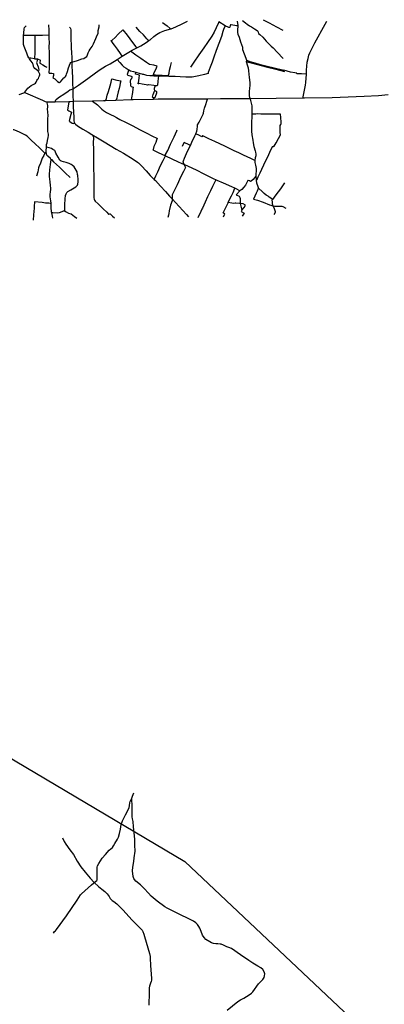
# Model space of a CAD drawing. Header units: millimetres. Extents: x 664923 to 767831, y 3118803 to 3207600.
# Tile 374 of 422: x 726754 to 733298, y 3189205 to 3206867. Entities that reach past the tile are written whole.
import ezdxf

# ---------------------------------------------------------------- set-up
doc = ezdxf.new("R2010")
doc.units = ezdxf.units.MM
doc.layers.add('roads_2', color=2, linetype='Continuous')
doc.layers.add('roads_3', color=3, linetype='Continuous')

msp = doc.modelspace()

# ---------------------------------------------------------------- linework, layer by layer
at = {"layer": 'roads_2'}
for points in [[(727350.76, 3205822.8), (727359.88, 3205815.83), (727387.39, 3205805.29), (727404.96, 3205788.48), (727434.31, 3205757.96), (727459.44, 3205740.59), (727468.87, 3205736.13), (727477.04, 3205740.94), (727488.62, 3205754.39), (727517.04, 3205789.27), (727548.32, 3205824.55), (727564.6, 3205836.31), (727575.87, 3205847.96), (727586.28, 3205866.75), (727596.56, 3205892.34), (727614.36, 3205936.64), (727631.71, 3206003.83), (727656.8, 3206079.73), (727670.76, 3206100.73), (727681.45, 3206104.88), (727690.92, 3206103.63), (727790.44, 3206134.19), (727867.49, 3206161.81), (727905.01, 3206171.84), (727929.89, 3206185.56), (727958.16, 3206208.98), (727971.67, 3206233.91), (727984.59, 3206270.98), (728000.76, 3206307.04), (728021.24, 3206339.3), (728054.82, 3206387.98), (728078.78, 3206435.46), (728118.62, 3206527.22), (728134.74, 3206559.89), (728159.32, 3206626.58), (728165.05, 3206670.66), (728177.43, 3206738.64), (728177.79, 3206771.5)], [(727705.41, 3205626.13), (727721.75, 3205632.05), (727808.5, 3205690.37), (727978.35, 3205810.49), (728114.48, 3205914.78), (728198.15, 3205974.06), (728293.55, 3206031.04), (728376.05, 3206072.6), (728501.94, 3206154.39), (728520.5, 3206166.44), (728595.3, 3206211.33), (728652.04, 3206245.37), (728742.79, 3206300.26), (728773.03, 3206318.54), (728854.17, 3206359.22), (728930.47, 3206397.48), (729022.29, 3206455.4), (729074.11, 3206492.26), (729093.93, 3206506.36), (729159.82, 3206565.29), (729207.83, 3206603.65), (729269.1, 3206639.23), (729359.42, 3206669.84), (729464.33, 3206701.52), (729470.52, 3206703.39), (729556.73, 3206736.95), (729666.89, 3206791.71), (729764.45, 3206841.66)], [(730657.32, 3206837.9), (730666.48, 3206760.77), (730666.43, 3206755.41), (730665.63, 3206676.34), (730661.86, 3206636.34), (730668.02, 3206607.65), (730689.95, 3206552.49), (730719.09, 3206467.15), (730752.43, 3206375.33), (730755.35, 3206331.41), (730784.35, 3206253.14), (730811.32, 3206174.84), (730822.16, 3206140.68), (730818.44, 3206118.69), (730817.62, 3206113.8), (730844.04, 3206038.01), (730856.37, 3206005.4), (730862.55, 3205950.94), (730870.56, 3205829.79), (730885.59, 3205739.11), (730885.46, 3205694.63), (730877.52, 3205634.82), (730874.4, 3205587.25), (730875, 3205506.89), (730877.87, 3205464.99), (730890.92, 3205447.97), (730898.63, 3205417.89), (730917.38, 3205318.69), (730919.5, 3205212.58), (730919.27, 3205172.94), (730919.02, 3205127.69), (730916.83, 3205021.85), (730916.89, 3204965.01), (730915.94, 3204869.19), (730921.56, 3204803.89), (730935.71, 3204706.95), (730942.84, 3204656.34), (730957.05, 3204592.64), (730981.24, 3204514.85), (730985.72, 3204488.48), (730990.02, 3204453.18), (730989.49, 3204426), (730981.91, 3204391.18), (730974.33, 3204339.55), (730975.74, 3204305.26), (730983.22, 3204254.65), (730997.64, 3204198.11), (731000.61, 3204175.65), (730997.88, 3204150.21), (730992.37, 3204102.55), (730990.41, 3204057.12), (730941.91, 3204002.89), (730906.66, 3203968.93), (730896.65, 3203966.59), (730879.94, 3203975.54), (730856.08, 3203982.93), (730849.32, 3203979.22), (730803.5, 3203898.59), (730775.1, 3203863.35), (730739.99, 3203822.6), (730704.17, 3203798.66), (730635.92, 3203834.11), (730616.95, 3203842.52), (730562.68, 3203866.61), (730413.64, 3203934.76), (730300.19, 3203983.98), (730273.34, 3203995.67), (730242.92, 3204008.93), (730065.46, 3204096.9), (729924.29, 3204166.65), (729781.07, 3204232.06), (729704.57, 3204269.17)], [(726844.68, 3205551.84), (726845.35, 3205563.99), (726865.85, 3205593.21), (726901.34, 3205636.11), (726927, 3205661.38), (726957.29, 3205684.21), (726997.34, 3205701.69), (727018.68, 3205714.48), (727035.13, 3205730.23), (727048.25, 3205748.18), (727061.11, 3205778.5), (727075.51, 3205795.22), (727090.14, 3205813.45), (727100.16, 3205833.36), (727110.03, 3205861.35), (727112.75, 3205877.83), (727112.73, 3205891.73), (727105.96, 3205912.82), (727089.43, 3205939.54), (727086.76, 3205942.26), (727073.88, 3205955.41), (727051.45, 3205971.9), (727025.11, 3205994.12), (727008.45, 3206014.52), (727000.83, 3206027), (727000.18, 3206034.32), (726997.88, 3206060.82), (726991.2, 3206077.62), (726983.53, 3206092.62), (726956.42, 3206127.97), (726927.22, 3206166.31), (726921.63, 3206174.18), (726915.73, 3206182.52), (726902.39, 3206214.35), (726884.38, 3206264.79), (726860.54, 3206327.5), (726836.32, 3206383.63), (726827.23, 3206406.45), (726824.16, 3206420.79), (726821.4, 3206444.49), (726821.53, 3206489.99), (726820.59, 3206525.08), (726823.2, 3206572.65), (726824.52, 3206585.19), (726828.76, 3206625.57), (726835.66, 3206701.02), (726842.81, 3206724.91), (726852.7, 3206738.75), (726872.91, 3206757.59)], [(733368.9, 3205520.89), (733192.67, 3205502.67), (732936.26, 3205489.49), (732364.64, 3205464.08), (731865.81, 3205456.55), (731839.55, 3205456.34), (731353.8, 3205452.57), (730890.92, 3205447.97), (730854.93, 3205447.62), (730357.29, 3205444.4), (730126.67, 3205443.02), (729786.51, 3205440.99), (729241.04, 3205439.81), (729157.44, 3205437.92), (728793.03, 3205429.65), (728756.99, 3205428.53), (728474.36, 3205419.82), (728282.03, 3205413.89), (728257.6, 3205413.14), (728058.91, 3205406.98), (727714.24, 3205396.3), (727657.95, 3205394.55), (727634.62, 3205394.04), (727391.13, 3205388.64), (727305.87, 3205386.76), (727250.9, 3205386.52), (727239.7, 3205389.01), (727217.77, 3205393.86), (727170.37, 3205417.75), (726865.48, 3205547.19), (726844.68, 3205551.84), (726824.89, 3205547.66), (726741.3, 3205519.09)], [(727391.13, 3205388.64), (727398.2, 3205412.61), (727404.71, 3205428.48), (727415.61, 3205440.84), (727470.15, 3205480.52), (727544.63, 3205529.17), (727626.48, 3205586.89), (727654.48, 3205606.39), (727676.94, 3205615.05), (727705.41, 3205626.13)], [(728058.91, 3205406.98), (728149.09, 3205341.87), (728228.62, 3205264.09), (728259.93, 3205235.13), (728312.94, 3205201.05), (728394.51, 3205161.48), (728434.75, 3205143.82), (728492.82, 3205110.6), (728548.08, 3205077.83), (728654.25, 3205027.87), (728771.28, 3204968.02), (728916.57, 3204893.06), (729026.43, 3204836.09), (729135.69, 3204780.1), (729212.99, 3204741.59), (729218.12, 3204736.69), (729209.38, 3204706.49), (729194.45, 3204662.23), (729163.13, 3204592.98), (729148, 3204540.49), (729146.06, 3204529.73), (729237.11, 3204486.14), (729368.71, 3204426.92), (729599.79, 3204315.71), (729704.57, 3204269.17)], [(729704.57, 3204269.17), (729693.22, 3204297.91), (729686.37, 3204317.06), (729691, 3204336.46), (729714.11, 3204385.53), (729749.91, 3204463.82), (729791.91, 3204555.81), (729816.72, 3204610.67), (729842.16, 3204666.91), (729896.6, 3204783.09), (729913.79, 3204821.18), (729935.49, 3204869.29), (729940.02, 3204894.04), (729943.06, 3204957.73), (729947.29, 3204979.98), (729972.53, 3205029.45), (730030.39, 3205136.75), (730047.65, 3205172.13), (730054.47, 3205190.49), (730060.11, 3205231.71), (730070.71, 3205276.96), (730092.72, 3205343.88), (730114.88, 3205404.01), (730126.67, 3205443.02)], [(729704.57, 3204269.17), (729719.61, 3204237.01), (729727.17, 3204218.21), (729724.61, 3204202.44), (729693.49, 3204141.41), (729648.53, 3204053.65), (729577.82, 3203905.68), (729519.51, 3203784.06), (729488.38, 3203723.37), (729489.19, 3203682.64), (729490.93, 3203654.04), (729491.33, 3203647.3), (729489.06, 3203617.23), (729461.48, 3203540.53), (729434.78, 3203437.76), (729429.25, 3203390.46), (729424.78, 3203362.13), (729414.82, 3203321.17)], [(730990.41, 3204057.12), (730996.05, 3204003.29), (730999.37, 3203983.21), (731006.75, 3203938.55), (731030.34, 3203876.84), (731035.53, 3203858.75)], [(731507.46, 3203942.77), (731433.46, 3203834.76), (731349.82, 3203722.97), (731288.15, 3203644.17), (731281.94, 3203631.17), (731285.81, 3203599.79), (731287.63, 3203562.64), (731296.94, 3203528.51), (731311.96, 3203496.28), (731333.79, 3203447.03), (731339.22, 3203426.77), (731338.03, 3203414.95), (731335.1, 3203399.15), (731316.62, 3203371.62)], [(731288.15, 3203644.17), (731258.72, 3203662.67), (731228.36, 3203682.29), (731214.28, 3203699.69), (731175.73, 3203721.67), (731141.34, 3203750.46), (731116.72, 3203775.09), (731034.66, 3203851.7)], [(731296.94, 3203528.51), (731333.44, 3203519.52), (731405.6, 3203523.11), (731443.69, 3203523.16), (731460.61, 3203521.35), (731475.12, 3203514.5), (731527.49, 3203483.37)], [(728088.99, 3191387.63), (728092.35, 3191390.42), (728137.31, 3191426.54), (728143.72, 3191437.08), (728143.9, 3191449.16), (728146.94, 3191486.25), (728146.72, 3191582.37), (728143.93, 3191639.33), (728144.21, 3191667.21), (728150.43, 3191691.48), (728174.28, 3191733.15), (728233.93, 3191826.7), (728295.38, 3191894.03), (728360.26, 3191971.25), (728390.27, 3191995.05), (728416.99, 3192018.46), (728436.08, 3192047.56), (728458.3, 3192087.1), (728510.69, 3192166.37), (728526.64, 3192206.22), (728546.31, 3192271.32), (728562.6, 3192346.54), (728577.67, 3192430.57), (728599.43, 3192493.94), (728650.57, 3192605.22), (728718.84, 3192727.8), (728725.53, 3192771.67), (728728.82, 3192817.09), (728735.88, 3192840.95), (728768.48, 3192905.26)], [(727521.96, 3192192.84), (727552.99, 3192126.07), (727583.03, 3192075.07), (727655.49, 3191975.42), (727717.27, 3191891.35), (727787.98, 3191775.84), (727853.65, 3191669.86), (727926.07, 3191572.94), (728018.59, 3191468.64), (728092.35, 3191390.42), (728167.83, 3191317.29), (728228.97, 3191271.47), (728284.22, 3191227.2), (728323.1, 3191185.93), (728359.2, 3191136.7), (728378.68, 3191103.8), (728411.58, 3191068.65), (728441.22, 3191050.51), (728497.02, 3191008.66), (728535.89, 3190973.01), (728610.68, 3190892.82), (728769.36, 3190721.68), (728929.64, 3190557.64), (728949.79, 3190535.24), (728964.14, 3190513.36), (728979.43, 3190465.51), (728993.4, 3190419.98), (729081.07, 3190116.11), (729092.53, 3190060.73), (729094.73, 3190034.14), (729102.75, 3189899.44), (729117.42, 3189666.36), (729118.31, 3189638.08), (729113.76, 3189614.35), (729100.96, 3189584.13), (729081.61, 3189530.8), (729076.22, 3189498.39), (729076.51, 3189416.16), (729070.96, 3189188.3)], [(727358.95, 3190483.21), (727379.85, 3190511.19), (727397.88, 3190525.07), (727414.74, 3190545.16), (727592.9, 3190792.64), (727783.97, 3191074.19), (727843.34, 3191166.39), (727862.75, 3191189.13), (728044.72, 3191348.26), (728079.35, 3191379.62)], [(728079.35, 3191379.62), (728088.99, 3191387.63)]]:
    msp.add_lwpolyline(points, dxfattribs=at)
at = {"layer": 'roads_3'}
for points in [[(727271.31, 3206773.31), (727274.61, 3206678.31), (727276.16, 3206599.73), (727276.23, 3206596.29), (727277.65, 3206524.34), (727280.3, 3206462.57), (727278.46, 3206373.9), (727281.44, 3206277.1), (727285.47, 3206237.16), (727284.35, 3206184.6), (727281.2, 3206125.92), (727281.1, 3206058.02), (727281.74, 3205989.05), (727279.21, 3205917.17), (727282.29, 3205906.51), (727332.24, 3205906.06), (727361.05, 3205901.98), (727357.78, 3205867.97), (727350.76, 3205822.8)], [(729319.6, 3206815.27), (729399.27, 3206755.7), (729455.53, 3206711.34), (729464.33, 3206701.52)], [(730666.43, 3206755.41), (730646, 3206758.55), (730549.4, 3206775.2), (730541.48, 3206775.4), (730535.44, 3206772.42), (730530.75, 3206755.52), (730524.05, 3206731.09), (730520.19, 3206726.72), (730508.32, 3206727.55), (730439.06, 3206759.41), (730329.55, 3206829.05), (730320.54, 3206812.43), (730280.39, 3206718.35), (730244.91, 3206642.24), (730200.71, 3206570.94), (730126.1, 3206457.23), (730056.56, 3206359.71), (729971.38, 3206236.49), (729877.33, 3206106.66), (729817.33, 3206016.83)], [(730750.11, 3206850.11), (730809.07, 3206810.35), (730839, 3206787.19), (730878.23, 3206756.14), (730915.99, 3206735.66), (730969.94, 3206705.16), (731013.02, 3206672.16), (731025.19, 3206661.03), (731032.13, 3206643.99), (731040.7, 3206621.66), (731064.55, 3206598.39), (731117.8, 3206552.2), (731178.14, 3206480.81), (731231.28, 3206428.63), (731266.91, 3206389.32), (731303.39, 3206361.82), (731372.83, 3206284.94), (731481.87, 3206168.47)], [(731121.71, 3206866.65), (731228.33, 3206809.28), (731361.57, 3206739.75), (731476.99, 3206680.96)], [(731901.98, 3205888.71), (731900.11, 3205912.18), (731903.27, 3205959.95), (731907.14, 3206033.05), (731915.85, 3206105), (731929.85, 3206171.64), (731943.8, 3206228.4), (731959.46, 3206271.24), (731990.91, 3206333.34), (732052.5, 3206450.03), (732113.2, 3206557.76), (732178.68, 3206677.37), (732237.6, 3206783.99), (732266.6, 3206842.12)], [(726824.52, 3206585.19), (726832.23, 3206589.05), (727022.73, 3206589.26), (727164.41, 3206592.06), (727276.23, 3206596.29)], [(727022.73, 3206589.26), (727024.04, 3206412.75), (727022.94, 3206286.21), (727018.14, 3206166.38), (726951.67, 3206175.18), (726928.52, 3206177), (726921.63, 3206174.18)], [(727648.46, 3206733.46), (727657.83, 3206719.55), (727664.45, 3206705.78), (727669.2, 3206683.9), (727672.75, 3206632.42), (727674.26, 3206569.01), (727674.56, 3206502.3), (727678.07, 3206427.82), (727680.08, 3206352.05), (727683.74, 3206285.76), (727686.6, 3206177.16), (727690.92, 3206103.63), (727691.94, 3206033.96), (727695.7, 3205934.67), (727699.32, 3205824.3), (727701.39, 3205719.62), (727705.41, 3205626.13), (727706.04, 3205611.43), (727710.45, 3205497.14), (727713.96, 3205410.71), (727714.24, 3205396.3), (727715.55, 3205311.74), (727719.06, 3205207.08), (727722.94, 3205119.59), (727727.45, 3205054.98), (727730.44, 3205030.74), (727739.82, 3205010.55), (727753.87, 3204990.82), (727791.08, 3204962.23), (727884.53, 3204905.47), (727982.35, 3204846.28), (728050.73, 3204804.38), (728059.94, 3204792.76), (728071.9, 3204769.06), (728075.98, 3204744.84), (728074.82, 3204657.95), (728078.18, 3204542.56), (728076.27, 3204439.22), (728078.63, 3204319.53), (728080.47, 3204190.52), (728082.62, 3204074), (728081.42, 3203964.37), (728083.96, 3203853.96), (728083.8, 3203753.15), (728084.21, 3203695.61), (728084.02, 3203669.15), (728088.07, 3203646), (728094.9, 3203627.89), (728108.89, 3203610.66), (728159.78, 3203563.05), (728249.21, 3203474.38), (728316.92, 3203411.73), (728347, 3203380.87), (728353.14, 3203377.11), (728369.54, 3203383.25), (728378.67, 3203383.43), (728421.35, 3203345.35), (728455.25, 3203314.42)], [(728595.3, 3206211.33), (728560.8, 3206261.94), (728509.05, 3206335.21), (728453.22, 3206409.16), (728431.77, 3206440.57), (728397.75, 3206490.7), (728414.57, 3206500.63), (728465.93, 3206549.67), (728523.71, 3206607.92), (728605.28, 3206683.08), (728680.34, 3206586.77), (728777.09, 3206460.32), (728839.44, 3206378.16), (728854.17, 3206359.22)], [(729074.11, 3206492.26), (729063.33, 3206493.13), (729036.17, 3206522.25), (728974.42, 3206592.5), (728912.77, 3206657.75), (728843.78, 3206731.07)], [(730439.06, 3206759.41), (730411.74, 3206688.82), (730399.87, 3206653.91), (730373.67, 3206562.26), (730326.51, 3206441.94), (730281.66, 3206313.45), (730238.43, 3206193.22), (730209.65, 3206105.43), (730172.36, 3206012.48), (730136.84, 3205919.56), (730134.32, 3205902.35), (730070.33, 3205886.07), (729966.31, 3205859.69), (729846.79, 3205836.21), (729733.63, 3205836.46), (729631.86, 3205840.87), (729541.23, 3205846.2), (729428, 3205849.67), (729242.73, 3205856.17)], [(729152.25, 3205876.12), (729169.56, 3205918.8), (729194.59, 3205975.91), (729218.07, 3206034.25), (729159.88, 3206048.26), (729082.59, 3206064.41), (729027.25, 3206100.97), (728925.62, 3206168.15), (728836, 3206230.34), (728763.41, 3206286.08), (728742.79, 3206300.26)], [(727018.14, 3206166.38), (727062.41, 3206163.21), (727067.02, 3206159.95), (727071.25, 3206151.44), (727065.5, 3206134.14), (727059.84, 3206111.29), (727058.3, 3206099.38), (727060.95, 3206081.48), (727068.2, 3206061.41), (727071.25, 3206048.33), (727082.92, 3206023.29), (727093.45, 3205991.16), (727099.98, 3205969.8), (727101.39, 3205962.75), (727098.73, 3205955.62), (727091.76, 3205948.67), (727086.76, 3205942.26)], [(727062.41, 3206163.21), (727073.81, 3206163.37), (727086.1, 3206158.3), (727113.3, 3206144.69), (727118.74, 3206139.24), (727120.14, 3206132.19), (727116.19, 3206101.02), (727115.13, 3206090.14), (727116.75, 3206085.37), (727124.71, 3206080.98), (727168.36, 3206057.32), (727214.45, 3206025.89), (727240.81, 3206015.79)], [(728501.94, 3206154.39), (728550.55, 3206096.62), (728591.11, 3206050.16), (728620.86, 3206022.95), (728663.85, 3205994.49), (728700.37, 3205971.71), (728711.25, 3205966.27), (728742.19, 3205950.8), (728797.14, 3205934.45), (728840.81, 3205922.69), (728917.8, 3205900.47), (728948.48, 3205892.86), (728955.75, 3205888.71), (728974.83, 3205886.95), (729030.46, 3205871.61), (729092.4, 3205864.27), (729141.26, 3205863.81), (729163.25, 3205859.96), (729242.73, 3205856.17), (729237.43, 3205815.33), (729235.69, 3205758.47), (729225.2, 3205689.63), (729223.94, 3205680.67), (729219.67, 3205678.8), (729211.04, 3205678.98), (729193.38, 3205681.86), (729184.42, 3205680.6), (729177.82, 3205669.39), (729167.07, 3205632), (729168.53, 3205612.74), (729171.65, 3205600.29), (729176.47, 3205592.88), (729188.32, 3205592.75), (729204.33, 3205582.71), (729212.02, 3205575.71), (729208.23, 3205549.55), (729187.23, 3205485.15), (729176.83, 3205466.36), (729161.45, 3205462.84), (729141.95, 3205467.45), (729136.36, 3205478.06), (729148.36, 3205524.77), (729170.57, 3205582.04), (729176.47, 3205592.88)], [(729246.16, 3205868.69), (729253.05, 3205872.51), (729310.01, 3205869.85), (729384.01, 3205865.77), (729407.17, 3205863.95), (729416.81, 3205864.39), (729421.31, 3205867.52), (729425.52, 3205873.16), (729433.97, 3205908.46), (729445.34, 3205962.26), (729459.57, 3206025.98), (729475.96, 3206096.06)], [(730818.44, 3206118.69), (730885.18, 3206099.44), (731022.41, 3206063.96), (731179.51, 3206022.79), (731350.28, 3205980.11), (731504.15, 3205939.23)], [(730822.16, 3206140.68), (730839.65, 3206131.83), (730887, 3206114.07), (730974.82, 3206090.16), (731051.75, 3206069.55), (731173.39, 3206040.9), (731318.93, 3206003.07), (731492.25, 3205959.36)], [(728711.25, 3205966.27), (728708.91, 3205956.16), (728684.46, 3205882.38), (728685.64, 3205874.82), (728692.57, 3205870.92), (728752.63, 3205852.66), (728765.68, 3205848.11), (728767.21, 3205834.75), (728759.67, 3205805.53), (728751.93, 3205798.05), (728744.71, 3205791.08), (728738.33, 3205766.44), (728735.44, 3205745.91), (728738.15, 3205737.12), (728744.46, 3205726.63), (728743.71, 3205687.44), (728749.11, 3205671.62), (728757.35, 3205665.98), (728790.26, 3205659.06), (728786.08, 3205626.62), (728777.53, 3205557.71), (728762.08, 3205466.17), (728756.99, 3205428.53)], [(729184.42, 3205680.6), (729162.58, 3205684.87), (729073.12, 3205699.53), (729063.73, 3205699.08), (729048.84, 3205694.24), (729021.3, 3205699.5), (728953.99, 3205712.06), (728896.94, 3205719.28), (728886.62, 3205714.51), (728878.32, 3205716.27), (728889.24, 3205767.79), (728899.83, 3205822.59), (728905.24, 3205869.96), (728833.01, 3205887.73), (728840.81, 3205922.69)], [(731839.55, 3205456.34), (731842.91, 3205485.77), (731860.52, 3205574.76), (731882.2, 3205693.87), (731890.23, 3205740.85), (731901.98, 3205888.71), (731813.49, 3205894.79), (731733.7, 3205896.75), (731727.89, 3205899.5), (731727.69, 3205909.5), (731694.22, 3205912.04), (731616.71, 3205925.85), (731492.25, 3205959.36)], [(728282.03, 3205413.89), (728293.22, 3205419.94), (728299.78, 3205424.18), (728309.07, 3205453.67), (728325.48, 3205513.86), (728346.67, 3205578.08), (728375.48, 3205679.29), (728393.19, 3205746.87), (728406.24, 3205806.01), (728494.84, 3205783.51), (728566.8, 3205767.25), (728559.93, 3205729.71), (728548.87, 3205684.75), (728536.47, 3205631.69), (728522.63, 3205573.54), (728503.38, 3205493.8), (728496.24, 3205456.76), (728485.83, 3205430.52), (728474.36, 3205419.82)], [(729141.26, 3205863.81), (729146.19, 3205873.5), (729152.25, 3205876.12), (729188.91, 3205875.06), (729246.05, 3205874.41), (729246.16, 3205868.69), (729242.73, 3205856.17)], [(727328.75, 3203399.46), (727323.93, 3203421.21), (727317.31, 3203499.44), (727316.5, 3203561.52), (727316.35, 3203573.74), (727312.48, 3203615.12), (727301.39, 3203687.7), (727298.33, 3203714.44), (727299.53, 3203730.64), (727306.48, 3203777.84), (727313.72, 3203818.64), (727313.66, 3203840.09), (727307.16, 3203896.08), (727301.72, 3203953.52), (727291.94, 3204011.95), (727286.88, 3204050.11), (727290.79, 3204088.78), (727297.38, 3204173.64), (727306.94, 3204271.77), (727315.77, 3204352.37), (727313.05, 3204363.39), (727305.28, 3204374.32), (727258.44, 3204417.72), (727241.15, 3204437.75), (727233.07, 3204465.12), (727226.68, 3204497.52), (727229.71, 3204525.82), (727235.34, 3204568.82), (727234.6, 3204579.46), (727233.33, 3204597.73), (727235.64, 3204626.37), (727244.03, 3204656.57), (727255.42, 3204698.25), (727266.91, 3204753.52), (727270.14, 3204790.04), (727271.12, 3204812.94), (727261.51, 3204863.15), (727257.61, 3204897.03), (727257.71, 3204928.49), (727258.38, 3205003.56), (727260.73, 3205085.46), (727264.47, 3205150.22), (727259.04, 3205207.31), (727253.57, 3205265.81), (727261.25, 3205295.62), (727258.51, 3205325.24), (727244.19, 3205377.14), (727239.7, 3205389.01)], [(727634.62, 3205394.04), (727631.12, 3205353.16), (727613.34, 3205252.73), (727616.01, 3205244.92), (727636.73, 3205232.82), (727681.71, 3205210.84), (727684, 3205204.09), (727672.95, 3205163.13), (727638.89, 3205050.57), (727652.07, 3205038.33), (727695.34, 3205012.01), (727711.25, 3205006.97), (727728.83, 3205008.03), (727739.82, 3205010.55)], [(729157.44, 3205437.92), (729161.45, 3205462.84)], [(730999.37, 3203983.21), (731013.18, 3204001.75), (731032.84, 3204047.9), (731068.99, 3204120.15), (731099.48, 3204183.45), (731137.23, 3204264.84), (731172.55, 3204340.62), (731204.97, 3204408.75), (731243.48, 3204490.66), (731279.58, 3204565.7), (731294.51, 3204594.06), (731298.54, 3204595.15), (731306.19, 3204594.29), (731314.87, 3204591.94), (731319.85, 3204596.84), (731357.96, 3204660.54), (731397.39, 3204733.87), (731432.06, 3204804.07), (731427.66, 3204845.69), (731429.01, 3204892.48), (731429.8, 3204967.05), (731437.53, 3204987.18), (731444.93, 3204997.69), (731444.3, 3205029.27), (731438.02, 3205113.6), (731432.88, 3205172.83), (731374.31, 3205173.09), (731258.68, 3205170.41), (731182.47, 3205172.45), (731080.09, 3205171.83), (731023.97, 3205175.35), (730992.08, 3205171.5), (730919.27, 3205172.94)], [(727226.68, 3204497.52), (727215.39, 3204482.42), (727206.58, 3204473.67), (727192.72, 3204484.12), (727143.65, 3204531.41), (727095.3, 3204578.35), (727040.74, 3204630.18), (726950.7, 3204714.9), (726885.53, 3204776.17), (726858.16, 3204797.79), (726833.5, 3204809.46), (726761.68, 3204844.51), (726694.68, 3204871.79), (726650.78, 3204893.44), (726635.94, 3204892.64)], [(729168, 3204000.61), (729198.94, 3204067.67), (729232.13, 3204136.31), (729281.71, 3204248.91), (729326.19, 3204343.1), (729368.71, 3204426.92), (729373.35, 3204446.62), (729409.58, 3204521.69), (729460.56, 3204632.45), (729523.67, 3204765.24), (729575.04, 3204873.5), (729581.2, 3204888.99)], [(730974.33, 3204339.55), (730951.51, 3204352.73), (730899.27, 3204377.78), (730836.52, 3204407.26), (730771.62, 3204436.71), (730688.53, 3204477.22), (730602.97, 3204515.55), (730529.31, 3204551.24), (730433.92, 3204596.16), (730347.93, 3204638.06), (730254.72, 3204681.59), (730149.89, 3204731.69), (730041.09, 3204782.41), (730033.19, 3204782.25), (730024.84, 3204768.15), (729983.45, 3204789.85), (729913.79, 3204821.18)], [(728050.73, 3204804.38), (728148.95, 3204745.36), (728267.2, 3204674.9), (728484.21, 3204544.23), (728614.24, 3204469.97), (728788.05, 3204365.62), (728870.27, 3204313.99), (728887.81, 3204299.68), (728940.32, 3204242.82), (729023.65, 3204153.68), (729096.37, 3204073.98), (729168, 3204000.61), (729188.81, 3203979.3), (729278.74, 3203883.5), (729368.38, 3203784.48), (729442.2, 3203703.73), (729490.93, 3203654.04), (729496.37, 3203644.97), (729548.54, 3203589.9), (729614.55, 3203516.13), (729683.88, 3203441.43), (729745.44, 3203373.9), (729783.62, 3203332.2)], [(729816.72, 3204610.67), (729794.78, 3204619.62), (729706.38, 3204665.76), (729699.15, 3204659.19), (729671.34, 3204593.93)], [(727206.58, 3204473.67), (727187.08, 3204432.76), (727159.11, 3204382.17), (727127.34, 3204293.08), (727099.64, 3204228.83), (727091.84, 3204211.49), (727076.52, 3204138.39), (727052.7, 3204057.55)], [(727561.23, 3203436.3), (727561.57, 3203465.05), (727565.61, 3203543.24), (727570.57, 3203651.8), (727576.89, 3203711.88), (727585.97, 3203742.81), (727600.62, 3203765.61), (727619.65, 3203784.57), (727669.69, 3203815.94), (727760.95, 3203871.01), (727780.42, 3203885.69), (727789.87, 3203898.4), (727796.38, 3203914.6), (727803.02, 3203960.13), (727802.96, 3203999.46), (727798.27, 3204073), (727793.95, 3204091.86), (727783.73, 3204136.34), (727769.49, 3204165.72), (727750.88, 3204198.61), (727731.31, 3204225.39), (727695.12, 3204256.84), (727674.72, 3204270.73), (727640.63, 3204286.86), (727590.72, 3204303.39), (727539.76, 3204318.47), (727496.38, 3204331.91), (727481.84, 3204340.92), (727476.28, 3204349.03), (727445.86, 3204397.75), (727403.41, 3204473.77), (727387.61, 3204509.21), (727383.4, 3204522.35), (727348.55, 3204540.6), (727323.12, 3204554.76), (727284.38, 3204569.72), (727257.69, 3204575.27), (727234.6, 3204579.46)], [(727313.05, 3204363.39), (727321.67, 3204358.69), (727360.88, 3204319.79), (727466.66, 3204221.07), (727571.81, 3204118.41), (727661.08, 3204037.24)], [(730273.34, 3203995.67), (730250.4, 3203947.67), (730213.51, 3203873.88), (730176.44, 3203796.3), (730126.26, 3203687.86), (730084.68, 3203596.4), (730033.69, 3203488.41), (730023.89, 3203470.02), (730003.7, 3203425.13), (729951.95, 3203315.47)], [(730413.78, 3203332.84), (730431.54, 3203372.63), (730432.48, 3203380.01), (730430.04, 3203385.33), (730404.58, 3203400.19), (730409.37, 3203412.44), (730449.4, 3203488.09), (730492.73, 3203583.48), (730495.79, 3203589.63), (730527.17, 3203652.42), (730556.6, 3203705.59), (730586.32, 3203769.89), (730616.95, 3203842.52)], [(730704.17, 3203798.66), (730638.64, 3203727.69), (730692.06, 3203698.93), (730704.13, 3203679.95), (730713.16, 3203660.42), (730710.46, 3203617.4), (730712.32, 3203571.14), (730712.47, 3203567.38), (730741.28, 3203448.14), (730727.55, 3203423.6), (730781.14, 3203394.01), (730745.83, 3203344.69)], [(731035.53, 3203858.75), (731034.66, 3203851.7), (731033.13, 3203839.24), (731014.29, 3203790.33), (730998.77, 3203753.11), (730973.65, 3203700.54), (730947.48, 3203650.22), (731022.12, 3203627.59), (731122.89, 3203594.23), (731239.75, 3203544.5), (731276.6, 3203531.59), (731296.94, 3203528.51)], [(727316.5, 3203561.52), (727308.72, 3203566.72), (727275.54, 3203572.86), (727217.58, 3203578.16), (727154.53, 3203587.28), (727022.11, 3203597.18), (727018.35, 3203587.46), (727015.55, 3203528.42), (727011.4, 3203485.51), (727006.46, 3203426.77), (727004.13, 3203364.29), (726996.08, 3203269.59)], [(730741.28, 3203448.14), (730781.41, 3203495.3), (730808.19, 3203539.45), (730765.37, 3203560.76), (730712.32, 3203571.14), (730701.62, 3203568.06), (730632.18, 3203572.75), (730619.21, 3203574.63), (730597.42, 3203567.77), (730559.94, 3203573.09), (730495.79, 3203589.63)], [(727347.78, 3203309.04), (727340.65, 3203342.49), (727328.75, 3203399.46), (727331.84, 3203406.66), (727350.86, 3203408.12), (727434.31, 3203403.68), (727459.43, 3203405.25), (727470.52, 3203407.97), (727516.12, 3203427.46), (727541.83, 3203435.48), (727559.04, 3203437.96), (727561.23, 3203436.3), (727569.61, 3203429.95), (727588.18, 3203417.8), (727632.39, 3203399.01), (727680.53, 3203381.37), (727709.99, 3203363.36), (727739.58, 3203338.93), (727776.54, 3203304.62)], [(705335.55, 3200604.98), (709221.72, 3200612.57), (712766.47, 3200728.21), (718826.85, 3199651.31), (724002.56, 3195148.91), (729717.2, 3191767.38), (733526.18, 3188173.82), (739654.76, 3182888.45)], [(730477.99, 3189097.78), (730667.34, 3189254.3), (730716.06, 3189286.5), (730775.69, 3189317.64), (730870.92, 3189373.03), (730911.65, 3189402.46), (730936.71, 3189431.04), (731040.54, 3189574.11), (731074.41, 3189607.04), (731119.52, 3189652.68), (731140.78, 3189687.97), (731150.15, 3189716.25), (731152.55, 3189750.96), (731143.45, 3189787.72), (731115.36, 3189832.42), (731082.39, 3189859.86), (731027.91, 3189891.03), (730938, 3189941.27), (730866.39, 3189988.46), (730717.86, 3190094.24), (730552.47, 3190206.44), (730508.23, 3190222.21), (730472.96, 3190233.99), (730410.57, 3190268.64), (730371.6, 3190281.92), (730348.9, 3190285.88), (730310.77, 3190288.87), (730273.48, 3190291.87), (730232.84, 3190295.23), (730198.71, 3190307.45), (730166.09, 3190328.03), (730096.68, 3190368.27), (730062.07, 3190404.63), (730036.53, 3190447.82), (730008.9, 3190512.19), (729988.1, 3190569.63), (729969.52, 3190599.23), (729943.28, 3190635.32), (729913.69, 3190666.42), (729874.25, 3190693.94), (729545.95, 3190858.48), (729401.87, 3190929.75), (729356.93, 3190954.88), (729220.24, 3191058.17), (729113.21, 3191144.13), (729062.82, 3191196.41), (728985.81, 3191282.69), (728919.26, 3191348.38), (728840.95, 3191416.32), (728815.73, 3191444.12), (728800.99, 3191463.77), (728791.9, 3191500), (728776.87, 3191599.06), (728784.46, 3191664.75), (728801.32, 3191764.43), (728809.86, 3191835.34), (728823.65, 3191950.58), (728820.85, 3192059.1), (728818.15, 3192163.07), (728813.63, 3192226.05), (728794.92, 3192390.13), (728787.87, 3192482.58), (728776.94, 3192532.82), (728774.15, 3192568.65), (728774.4, 3192608.7), (728770.65, 3192774.23), (728767.32, 3192879.85), (728768.48, 3192905.26), (728780.36, 3192939.19), (728803.06, 3192997.06)]]:
    msp.add_lwpolyline(points, dxfattribs=at)

doc.saveas('drawing.dxf')
